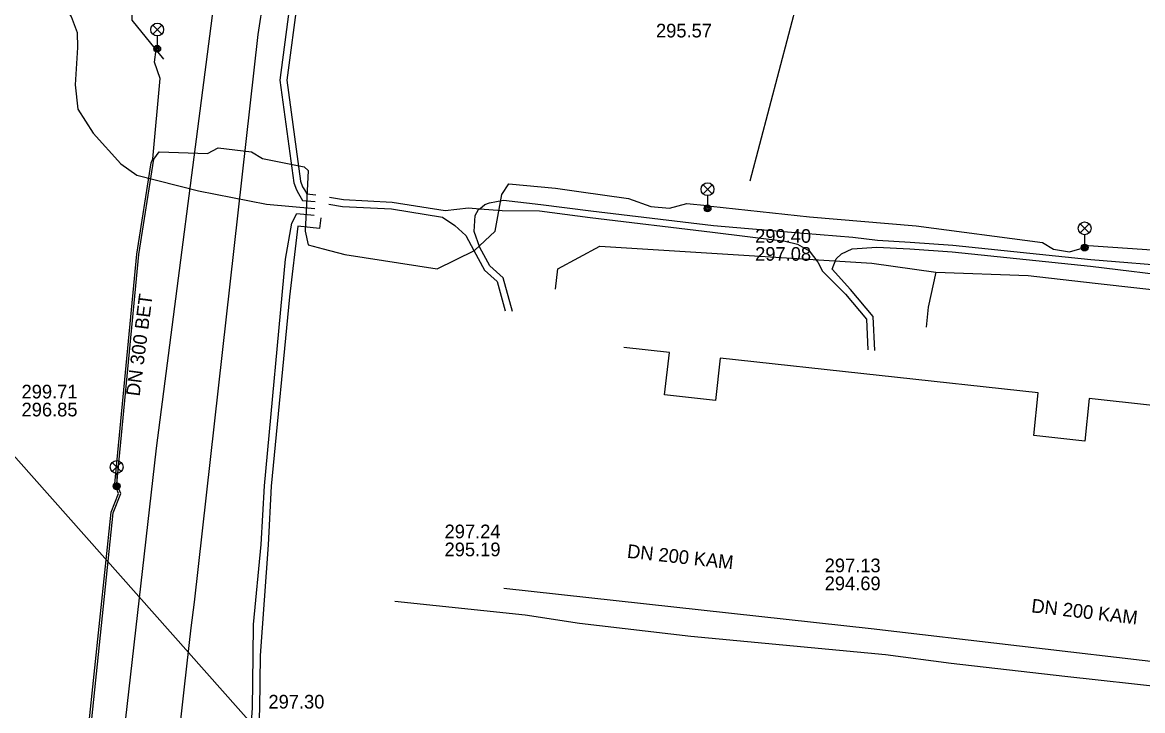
# Model space of a CAD drawing. Extents: x -595540 to -593988, y -1160850 to -1159202.
# Drawn here: x -594241.1 to -594175.6, y -1159680.7 to -1159640.4 of the extents above; entities that cross this region are included whole.
import ezdxf

# ---------------------------------------------------------------- set-up
doc = ezdxf.new("R2010")
doc.units = 0
for name, color, linetype in [('BVK-DESTOVA_popisy', 7, 'Continuous'), ('BVK-DESTOVA_trasa sítě', 7, 'Continuous'), ('BVK-SPLASKOVA_popisy', 7, 'Continuous'), ('BVK-SPLASKOVA_trasa sítě', 7, 'Continuous'), ('BVK-VODOVOD_trasa sítě', 7, 'Continuous'), ('CETIN_kabel podzemní', 7, 'Continuous'), ('DESTOVA-NEPROVOZOVANA_popisy', 7, 'Continuous'), ('DESTOVA_trasa neprovozované sítě', 7, 'Continuous'), ('EON-NN_kabel', 7, 'Continuous'), ('TEPLARNY-TEPLOVODY_trasa sítě', 7, 'Continuous'), ('TSB_kabel VO', 7, 'Continuous'), ('TSB_lampy VO', 7, 'Continuous')]:
    doc.layers.add(name, color=color, linetype=linetype)

msp = doc.modelspace()

# ---------------------------------------------------------------- linework, layer by layer
at = {"layer": 'BVK-DESTOVA_popisy'}
for p, q in [((-594216.431, -1159670.73), (-594216.431, -1159670.73)), ((-594194.197, -1159672.716), (-594194.197, -1159672.716))]:
    msp.add_line(p, q, dxfattribs=at)
at = {"layer": 'BVK-DESTOVA_trasa sítě'}
for p, q in [((-594212.96, -1159673.53), (-594191.48, -1159675.88)), ((-594191.48, -1159675.88), (-594169.692, -1159678.421))]:
    msp.add_line(p, q, dxfattribs=at)
at = {"layer": 'BVK-SPLASKOVA_popisy'}
msp.add_line((-594226.733, -1159679.764), (-594226.733, -1159679.764), dxfattribs=at)
at = {"layer": 'BVK-SPLASKOVA_trasa sítě'}
for p, q in [((-594219.343, -1159674.285), (-594211.718, -1159675.072)), ((-594211.718, -1159675.072), (-594208.532, -1159675.563)), ((-594208.532, -1159675.563), (-594202.025, -1159676.329)), ((-594202.025, -1159676.329), (-594190.648, -1159677.411)), ((-594190.648, -1159677.411), (-594186.794, -1159677.901)), ((-594186.794, -1159677.901), (-594180.153, -1159678.662)), ((-594180.153, -1159678.662), (-594169.037, -1159679.917))]:
    msp.add_line(p, q, dxfattribs=at)
at = {"layer": 'BVK-VODOVOD_trasa sítě'}
for points in [[(-594273.65, -1159934.55), (-594263.52, -1159935.05), (-594262.58, -1159934.25), (-594262.468, -1159932.723), (-594260.55, -1159907.62), (-594256.9, -1159905.05), (-594249.51, -1159840.27), (-594241.77, -1159770.73), (-594236.225, -1159720.275), (-594231.66, -1159679.47), (-594231.51, -1159678.08), (-594231.26, -1159675.84), (-594231.06, -1159674.35), (-594227.33, -1159641.13), (-594227, -1159638.96), (-594226.18, -1159633.07), (-594216.989, -1159543.028)], [(-594277.938, -1159642.091), (-594251.48, -1159654.69), (-594231.416, -1159677.293), (-594151.549, -1159767.337), (-594002.69, -1159935.17)]]:
    msp.add_lwpolyline(points, dxfattribs=at)
at = {"layer": 'CETIN_kabel podzemní'}
for points in [[(-594209.94, -1159656.03), (-594209.81, -1159654.85), (-594207.34, -1159653.52), (-594191.43, -1159654.51), (-594187.7, -1159655.03)], [(-594187.7, -1159655.03), (-594188.14, -1159657.09)], [(-594187.7, -1159655.03), (-594182.29, -1159655.24), (-594178.37, -1159655.68)], [(-594178.37, -1159655.68), (-594170.72, -1159656.54), (-594165.26, -1159657.16), (-594163.97, -1159657.3)], [(-594188.14, -1159657.09), (-594188.27, -1159658.25)]]:
    msp.add_lwpolyline(points, dxfattribs=at)
at = {"layer": 'DESTOVA-NEPROVOZOVANA_popisy'}
msp.add_line((-594198.265, -1159654.367), (-594198.265, -1159654.367), dxfattribs=at)
at = {"layer": 'DESTOVA_trasa neprovozované sítě'}
for p, q in [((-594229.28, -1159634.2), (-594233.3, -1159665.33)), ((-594198.556, -1159649.691), (-594194.569, -1159634.514)), ((-594233.3, -1159665.33), (-594237.53, -1159702.64))]:
    msp.add_line(p, q, dxfattribs=at)
at = {"layer": 'EON-NN_kabel'}
for points in [[(-594247.775, -1159638.005), (-594239.656, -1159638.954), (-594239.26, -1159639.127), (-594238.844, -1159639.37), (-594238.275, -1159640.074), (-594237.923, -1159641.009), (-594237.894, -1159641.897), (-594238.034, -1159644.081), (-594237.873, -1159645.5), (-594236.984, -1159646.906), (-594235.359, -1159648.693), (-594234.43, -1159649.355), (-594230.815, -1159650.278), (-594226.848, -1159651.049), (-594224.028, -1159651.308)], [(-594225.415, -1159638.886), (-594226.062, -1159643.812), (-594225.253, -1159649.815), (-594225.1, -1159650.219), (-594224.971, -1159650.43), (-594224.743, -1159650.841), (-594223.992, -1159650.91)], [(-594225.019, -1159638.942), (-594225.658, -1159643.811), (-594224.863, -1159649.716), (-594224.739, -1159650.042), (-594224.625, -1159650.229), (-594224.496, -1159650.462), (-594223.955, -1159650.512)], [(-594223.202, -1159651.056), (-594222.392, -1159651.192), (-594219.529, -1159651.337), (-594216.555, -1159651.816), (-594215.83, -1159652.315), (-594215.179, -1159652.883), (-594214.726, -1159653.771), (-594214.097, -1159654.924), (-594213.355, -1159655.581), (-594212.881, -1159657.29)], [(-594223.165, -1159650.657), (-594222.349, -1159650.794), (-594219.487, -1159650.939), (-594216.402, -1159651.435), (-594215.029, -1159651.28), (-594214.378, -1159651.325), (-594214.375, -1159651.325), (-594213.053, -1159651.427), (-594210.872, -1159651.452), (-594207.924, -1159651.841), (-594200.762, -1159652.69), (-594196.504, -1159653.216), (-594195.79, -1159653.398), (-594195.101, -1159653.792), (-594194.607, -1159654.445), (-594194.325, -1159654.975), (-594192.978, -1159656.322), (-594191.749, -1159657.784), (-594191.669, -1159659.583)], [(-594212.453, -1159657.338), (-594213.001, -1159655.36), (-594213.779, -1159654.671), (-594214.372, -1159653.584), (-594214.704, -1159652.657), (-594214.636, -1159651.728), (-594214.437, -1159651.376), (-594214.375, -1159651.325), (-594214.082, -1159651.084), (-594213.798, -1159650.974), (-594212.981, -1159650.822), (-594210.801, -1159651.075), (-594207.874, -1159651.444), (-594200.695, -1159652.308), (-594196.374, -1159652.668), (-594192.545, -1159652.982), (-594191.108, -1159653.172), (-594189.2, -1159653.278), (-594186.706, -1159653.455), (-594178.622, -1159654.288), (-594173.353, -1159654.734)], [(-594228.034, -1159685.509), (-594227.666, -1159680.54), (-594227.625, -1159677.46), (-594227.599, -1159675.646), (-594227.155, -1159670.963), (-594226.97, -1159667.527), (-594225.73, -1159654.271), (-594225.364, -1159652.171), (-594225.082, -1159651.613), (-594224.064, -1159651.707)], [(-594223.677, -1159651.858), (-594223.739, -1159652.48), (-594225.006, -1159652.338), (-594225.501, -1159656.481), (-594226.571, -1159667.556), (-594226.756, -1159670.993), (-594227.225, -1159677.466), (-594227.266, -1159680.557), (-594227.349, -1159682.927)], [(-594191.267, -1159659.628), (-594191.355, -1159657.631), (-594192.683, -1159656.051), (-594193.754, -1159654.862), (-594193.533, -1159654.254), (-594193.212, -1159653.959), (-594192.594, -1159653.681), (-594191.145, -1159653.571), (-594189.225, -1159653.677), (-594186.741, -1159653.854), (-594178.658, -1159654.686), (-594173.208, -1159655.351)]]:
    msp.add_lwpolyline(points, dxfattribs=at)
at = {"layer": 'TEPLARNY-TEPLOVODY_trasa sítě'}
msp.add_lwpolyline([(-594137.263, -1159669.977), (-594138.978, -1159669.75), (-594138.676, -1159666.832), (-594157.741, -1159664.737), (-594157.997, -1159667.224), (-594160.98, -1159666.896), (-594160.723, -1159664.409), (-594178.729, -1159662.43), (-594178.973, -1159664.918), (-594181.955, -1159664.591), (-594181.712, -1159662.102), (-594200.302, -1159660.059), (-594200.578, -1159662.544), (-594203.56, -1159662.216), (-594203.284, -1159659.732), (-594205.952, -1159659.438)], dxfattribs=at)
at = {"layer": 'TSB_kabel VO'}
for points in [[(-594232.077, -1159622.17), (-594231.555, -1159622.244), (-594231.338, -1159622.576), (-594231.494, -1159623.814), (-594232.168, -1159624.288), (-594233.442, -1159624.45), (-594233.67, -1159624.59), (-594233.9, -1159626.96), (-594234.57, -1159627.75), (-594235.22, -1159629.73), (-594235.1, -1159630.67), (-594234.23, -1159631.58), (-594234.69, -1159638.31), (-594234.73, -1159640.29), (-594232.88, -1159642.57)], [(-594241.41, -1159716.237), (-594240.74, -1159709.462), (-594239.42, -1159700.924), (-594239.37, -1159699.695), (-594239, -1159696.658), (-594239.101, -1159694.276), (-594238.709, -1159693.571), (-594238.64, -1159693.57), (-594238.643, -1159693.501), (-594238.457, -1159693.385), (-594237.25, -1159681.714), (-594235.939, -1159669.085), (-594235.495, -1159667.981), (-594235.643, -1159667.635), (-594235.61, -1159667.56), (-594235.686, -1159667.527), (-594235.721, -1159667.428), (-594234.43, -1159653.993), (-594233.596, -1159648.638), (-594233.5, -1159648.41), (-594233.07, -1159643.7), (-594233.4, -1159642.76), (-594233.31, -1159642.01), (-594233.24, -1159641.97)], [(-594237.13, -1159681.726), (-594235.821, -1159669.115), (-594235.365, -1159667.979), (-594235.554, -1159667.538), (-594235.599, -1159667.412), (-594234.31, -1159654.007), (-594233.44, -1159648.417), (-594233.12, -1159648), (-594230.3, -1159648.1), (-594229.67, -1159647.77), (-594227.72, -1159647.99), (-594227.09, -1159648.39), (-594224.65, -1159648.87), (-594224.41, -1159649.09), (-594224.58, -1159652.63), (-594224.4, -1159653.43), (-594223.54, -1159653.67), (-594222.27, -1159654.01), (-594216.87, -1159654.84), (-594214.68, -1159653.76), (-594213.47, -1159652.63), (-594213.08, -1159650.49), (-594212.67, -1159649.87), (-594209.94, -1159650.13), (-594208.57, -1159650.32), (-594205.67, -1159650.72), (-594204.36, -1159651.2), (-594203.28, -1159651.29), (-594202.27, -1159651.01), (-594201.081, -1159651.145), (-594201.05, -1159651.31), (-594200.962, -1159651.158), (-594200.86, -1159651.17), (-594195.08, -1159651.8), (-594188.84, -1159652.32), (-594181.46, -1159653.3), (-594180.81, -1159653.69), (-594179.88, -1159653.85), (-594178.995, -1159653.596), (-594178.76, -1159653.48), (-594169.94, -1159654.08)]]:
    msp.add_lwpolyline(points, dxfattribs=at)
at = {"layer": 'TSB_lampy VO'}
for p, q in [((-594233.505, -1159641.11), (-594232.975, -1159640.58)), ((-594233.505, -1159640.58), (-594232.975, -1159641.11)), ((-594233.505, -1159641.11), (-594232.975, -1159640.58)), ((-594233.505, -1159640.58), (-594232.975, -1159641.11)), ((-594233.24, -1159641.22), (-594233.24, -1159641.97)), ((-594233.24, -1159641.22), (-594233.24, -1159641.97)), ((-594201.315, -1159650.45), (-594200.785, -1159649.92)), ((-594201.315, -1159649.92), (-594200.785, -1159650.45)), ((-594201.315, -1159650.45), (-594200.785, -1159649.92)), ((-594201.315, -1159649.92), (-594200.785, -1159650.45)), ((-594201.05, -1159650.56), (-594201.05, -1159651.31)), ((-594201.05, -1159650.56), (-594201.05, -1159651.31)), ((-594179.26, -1159652.736), (-594178.73, -1159652.206)), ((-594179.26, -1159652.206), (-594178.73, -1159652.736)), ((-594179.26, -1159652.736), (-594178.73, -1159652.206)), ((-594179.26, -1159652.206), (-594178.73, -1159652.736)), ((-594178.995, -1159652.846), (-594178.995, -1159653.596)), ((-594178.995, -1159652.846), (-594178.995, -1159653.596)), ((-594235.875, -1159666.7), (-594235.345, -1159666.17)), ((-594235.875, -1159666.17), (-594235.345, -1159666.7)), ((-594235.875, -1159666.7), (-594235.345, -1159666.17)), ((-594235.875, -1159666.17), (-594235.345, -1159666.7)), ((-594235.61, -1159666.81), (-594235.61, -1159667.56)), ((-594235.61, -1159666.81), (-594235.61, -1159667.56))]:
    msp.add_line(p, q, dxfattribs=at)
for centre, radius in [((-594233.24, -1159640.845), 0.375), ((-594233.24, -1159640.845), 0.375), ((-594233.24, -1159641.97), 0.2), ((-594233.24, -1159641.97), 0.2), ((-594233.24, -1159641.97), 0.145), ((-594233.24, -1159641.97), 0.145), ((-594233.24, -1159641.97), 0.0876), ((-594233.24, -1159641.97), 0.0876), ((-594201.05, -1159650.185), 0.375), ((-594201.05, -1159650.185), 0.375), ((-594201.05, -1159651.31), 0.2), ((-594201.05, -1159651.31), 0.2), ((-594201.05, -1159651.31), 0.145), ((-594201.05, -1159651.31), 0.145), ((-594201.05, -1159651.31), 0.0876), ((-594201.05, -1159651.31), 0.0876), ((-594178.995, -1159652.471), 0.375), ((-594178.995, -1159652.471), 0.375), ((-594178.995, -1159653.596), 0.2), ((-594178.995, -1159653.596), 0.2), ((-594178.995, -1159653.596), 0.145), ((-594178.995, -1159653.596), 0.145), ((-594178.995, -1159653.596), 0.0876), ((-594178.995, -1159653.596), 0.0876), ((-594235.61, -1159666.435), 0.375), ((-594235.61, -1159666.435), 0.375), ((-594235.61, -1159667.56), 0.2), ((-594235.61, -1159667.56), 0.2), ((-594235.61, -1159667.56), 0.145), ((-594235.61, -1159667.56), 0.145), ((-594235.61, -1159667.56), 0.0876), ((-594235.61, -1159667.56), 0.0876)]:
    msp.add_circle(centre, radius, dxfattribs=at)

# ---------------------------------------------------------------- texts
at = {"layer": 'BVK-DESTOVA_popisy'}
for s, p in [('295.57', (-594204.064, -1159641.306)), ('297.24', (-594216.431, -1159670.605)), ('295.19', (-594216.431, -1159671.655)), ('297.13', (-594194.197, -1159672.591)), ('294.69', (-594194.197, -1159673.641))]:
    msp.add_text(s, height=0.8, dxfattribs=at).set_placement(p)
for rotation, p in [(353.75644, (-594205.785, -1159671.74)), (353.348, (-594182.14, -1159674.931))]:
    msp.add_text('DN 200 KAM', height=0.8, rotation=rotation, dxfattribs=at).set_placement(p)
at = {"layer": 'BVK-SPLASKOVA_popisy'}
msp.add_text('297.30', height=0.8, dxfattribs=at).set_placement((-594226.733, -1159680.564))
at = {"layer": 'DESTOVA-NEPROVOZOVANA_popisy'}
for s, p in [('299.40', (-594198.265, -1159653.317)), ('297.08', (-594198.265, -1159654.367)), ('299.71', (-594241.173, -1159662.424)), ('296.85', (-594241.173, -1159663.474))]:
    msp.add_text(s, height=0.8, dxfattribs=at).set_placement(p)
msp.add_text('DN 300 BET', height=0.8, rotation=82.62051, dxfattribs=at).set_placement((-594234.272, -1159662.326))

doc.saveas('drawing.dxf')
